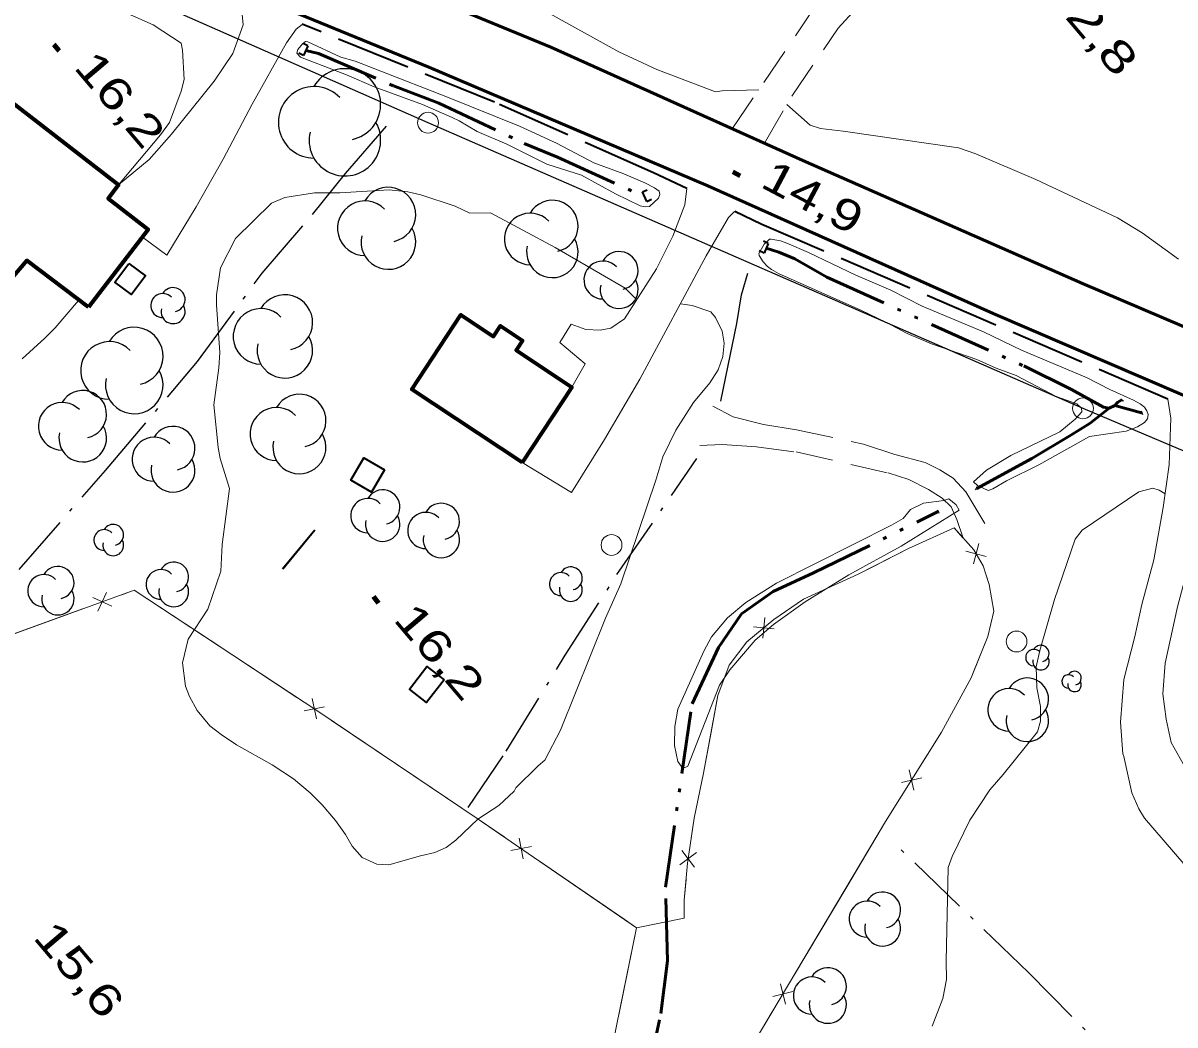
# Model space of a CAD drawing. Extents: x 386081 to 389416, y 5130568 to 5134082.
# Drawn here: x 388320.2 to 388431, y 5132460.6 to 5132556.9 of the extents above; entities that cross this region are included whole.
import ezdxf

# ---------------------------------------------------------------- set-up
doc = ezdxf.new("R2010")
doc.units = 0
doc.header["$LTSCALE"] = 1.2
for name, pattern in [('DASH_DOUBLE_DOT', [9.2, 5, -1.2, 0.3, -1.2, 0.3, -1.2]), ('DOT_DASHED', [7.7, 5, -1.2, 0.3, -1.2]), ('LONG_DASHED', [7.5, 6, -1.5]), ('MEDIUM_DASHED', [4.5, 3, -1.5])]:
    doc.linetypes.add(name, pattern=pattern)
for name, color, linetype, lineweight in [('19', 7, 'Continuous', 13), ('2', 7, 'Continuous', 13), ('21', 7, 'LONG_DASHED', 35), ('26', 7, 'Continuous', 35), ('3', 7, 'Continuous', 140), ('31', 7, 'Continuous', 70), ('36', 7, 'Continuous', 13), ('37', 7, 'Continuous', 13), ('4', 7, 'DASH_DOUBLE_DOT', 53), ('41', 7, 'DOT_DASHED', 25), ('44', 7, 'Continuous', 25)]:
    doc.layers.add(name, color=color, linetype=linetype, lineweight=lineweight)

msp = doc.modelspace()

# ---------------------------------------------------------------- linework, layer by layer
at = {"layer": '19', "linetype": 'MEDIUM_DASHED'}
for points in [[(388391.51, 5132545.34), (388394.15, 5132549.87), (388398.6, 5132556.4), (388402.13, 5132560.26)], [(388388.42, 5132546.73), (388396.24, 5132558.26)], [(388386.54, 5132520.07), (388388.5, 5132519.05), (388391.41, 5132518.3), (388394.58, 5132517.8), (388401.03, 5132516.42), (388404.06, 5132515.42), (388406.96, 5132514.66), (388408.38, 5132513.96), (388409.66, 5132513.15), (388410.87, 5132511.84), (388412.69, 5132508.8)], [(388385.3, 5132516.3), (388387.45, 5132516.38), (388390.76, 5132516.15), (388394.55, 5132515.67), (388403.39, 5132513.65), (388405.38, 5132513.01), (388407.29, 5132512.07), (388408.6, 5132511.23), (388409.47, 5132510.38), (388410, 5132509.19), (388410.57, 5132507.47)]]:
    msp.add_lwpolyline(points, dxfattribs=at)
at = {"layer": '19'}
for points in [[(388341.11, 5132559.18), (388341.23, 5132558.67), (388341.4, 5132556.72), (388340.42, 5132553.96), (388338.62, 5132551.3), (388334.51, 5132546.22), (388332.38, 5132543.79), (388329.44, 5132541.34)], [(388331.72, 5132536.32), (388334.07, 5132534.58), (388336.89, 5132539.22), (388339.48, 5132543.82), (388342.27, 5132549.11), (388345.57, 5132555.01), (388346.5, 5132556.3), (388347.09, 5132556.76)], [(388384.06, 5132540.98), (388383.86, 5132539.43), (388382.7, 5132536.41), (388381.13, 5132533.26), (388378.05, 5132528.47), (388376.76, 5132527.57), (388375.72, 5132527.38), (388374.35, 5132527.44), (388372.92, 5132527.97), (388371.85, 5132526.19), (388374.27, 5132524.13), (388373.01, 5132521.9)], [(388368.24, 5132514.67), (388372.98, 5132511.78), (388376.13, 5132516.87), (388379.55, 5132522.66), (388385.91, 5132534.51), (388388.05, 5132538.2), (388388.64, 5132538.8)], [(388430.3, 5132520.76), (388430.58, 5132518.93), (388430.41, 5132514.43), (388429.83, 5132510.34), (388428.93, 5132505.3), (388427.78, 5132501.01), (388427.11, 5132497.94), (388426.06, 5132493.8), (388425.73, 5132489.69), (388425.96, 5132486.65), (388426.07, 5132486.38)], [(388436.67, 5132483.63), (388435.45, 5132483.51), (388434.06, 5132483.66), (388432.83, 5132484.3), (388431.75, 5132485.68), (388430.62, 5132487.73), (388430.11, 5132489.97), (388429.81, 5132492.42), (388430.03, 5132495.37), (388431.23, 5132500.79), (388432.36, 5132505.11), (388434.28, 5132511.59), (388434.98, 5132514.4), (388435.56, 5132516.16), (388436.74, 5132518.01)], [(388426.07, 5132486.38), (388426.83, 5132482.91), (388427.5, 5132481.38), (388428.05, 5132480.47), (388431.82, 5132476.09), (388433.66, 5132474.12), (388435.97, 5132471.93), (388438.35, 5132469.91), (388441.48, 5132466.22)]]:
    msp.add_lwpolyline(points, dxfattribs=at)
at = {"layer": '2'}
for points in [[(388318.96, 5132566.73), (388320.98, 5132566.09), (388322, 5132565.09), (388323.1, 5132563.48), (388325.32, 5132560.9), (388326.98, 5132559.66), (388329.44, 5132558.21), (388332.77, 5132556.74), (388335.44, 5132554.98), (388335.57, 5132554.28), (388335.74, 5132551.49), (388335.44, 5132550.36), (388334.32, 5132547.33), (388333.47, 5132546.17), (388329.44, 5132541.34)], [(388358.82, 5132564.5), (388377.53, 5132554.12), (388381.17, 5132552.45), (388386.82, 5132550.3), (388387.46, 5132550.38), (388390.96, 5132550.48)], [(388393.68, 5132549.07), (388395.92, 5132547.08), (388396.9, 5132546.76), (388399.08, 5132546.51), (388410.16, 5132544.92), (388411.84, 5132544.32), (388417.6, 5132541.86), (388425.46, 5132538.17), (388427.81, 5132536.72), (388431.32, 5132534.2)], [(388383.44, 5132529.9), (388384.57, 5132529.75), (388386.35, 5132529.13), (388386.82, 5132528.59), (388387.46, 5132527.28), (388387.64, 5132526.12), (388387.52, 5132524.86), (388387.05, 5132523.57), (388386.26, 5132522.32), (388384.69, 5132520.42), (388383, 5132517.76), (388381.76, 5132515.2), (388381.08, 5132512.95), (388377.7, 5132502.99), (388376.25, 5132499.68), (388371.91, 5132488.93), (388370.41, 5132486.04), (388369.75, 5132485.51), (388367.61, 5132483.37), (388367.45, 5132483.06), (388365.97, 5132481.68), (388363.97, 5132480.38), (388361.84, 5132478.34), (388360.93, 5132477.66), (388359.84, 5132477.17), (388358.44, 5132476.85), (388355.4, 5132475.97), (388354.24, 5132476.03), (388352.84, 5132476.69), (388351.87, 5132477.79), (388351.26, 5132478.89), (388350.28, 5132480.23), (388349, 5132481.76), (388347.84, 5132482.91), (388346.25, 5132484.25), (388344.18, 5132485.59), (388340.77, 5132487.53), (388339.3, 5132488.5), (388338.21, 5132489.35), (388336.99, 5132490.82), (388336.25, 5132492.16), (388335.88, 5132493.14), (388335.58, 5132495.41), (388336.12, 5132497.68), (388338, 5132500.57), (388339.27, 5132504.2), (388339.39, 5132506.77), (388340.11, 5132512.17), (388339.19, 5132515.04), (388339.01, 5132516.09), (388338.58, 5132520.19), (388339.06, 5132523.75), (388339.17, 5132525.22), (388338.86, 5132529.81), (388338.86, 5132530.79), (388339.22, 5132533.37), (388340.68, 5132536.19), (388344.14, 5132539.58), (388345.42, 5132540.14), (388348.27, 5132540.58), (388350.71, 5132540.59), (388355.45, 5132540.86), (388357.22, 5132540.68), (388358.5, 5132540.38), (388361.78, 5132539.3), (388363.18, 5132538.63), (388365.17, 5132538.66)], [(388365.17, 5132538.66), (388371.4, 5132535.34), (388378.12, 5132531.4), (388379.1, 5132530.45), (388379.29, 5132530.4)], [(388320.17, 5132524.63), (388322.36, 5132526.6), (388323.34, 5132527.59), (388325.58, 5132530.23)], [(388407.63, 5132460.47), (388408.65, 5132463.12), (388409.01, 5132464.97), (388408.97, 5132466.73), (388409.18, 5132475.71), (388409.56, 5132476.78), (388411.26, 5132480.26), (388413.16, 5132483.2), (388414.47, 5132484.66), (388417.75, 5132488.76), (388418.05, 5132489.78), (388418.05, 5132491.2), (388417.69, 5132493.01), (388417.64, 5132495.01), (388417.98, 5132496.59), (388419.39, 5132501.5), (388421.39, 5132507.3), (388422.06, 5132508.15), (388427.49, 5132511.83), (388428.84, 5132512.2), (388429.44, 5132512.01), (388430.02, 5132511.66)]]:
    msp.add_lwpolyline(points, dxfattribs=at)
for points in [[(388354.64, 5132552.26), (388360.9, 5132549.84), (388367.98, 5132546.98), (388371.53, 5132545.34), (388375.1, 5132543.47), (388378.01, 5132542.4), (388380.02, 5132541.55), (388380.94, 5132541.07), (388381.38, 5132540.73), (388381.45, 5132540.41), (388381.32, 5132540.07), (388380.46, 5132539.26), (388380.08, 5132539.23), (388379.56, 5132539.34), (388377.19, 5132540.49), (388373.92, 5132542.28), (388370.58, 5132543.34), (388366.76, 5132545.25), (388363.91, 5132546.49), (388362.18, 5132547.51), (388361.51, 5132547.82), (388358.63, 5132549.07), (388354.01, 5132550.76), (388351.35, 5132551.91), (388346.91, 5132553.63), (388346.58, 5132554), (388346.65, 5132554.37), (388347.1, 5132554.91), (388347.39, 5132555.13), (388347.62, 5132555.09), (388350.79, 5132553.62), (388352.17, 5132553.25)], [(388421.37, 5132518.82), (388422.03, 5132519.54), (388422, 5132519.88), (388421.54, 5132520.3), (388419.56, 5132521), (388415.71, 5132523.03), (388413.78, 5132523.74), (388411.93, 5132524.57), (388407.58, 5132526.05), (388405.23, 5132527.05), (388403.17, 5132528.15), (388400.78, 5132529.29), (388392.86, 5132532.84), (388392.2, 5132533.2), (388391.81, 5132533.51), (388391.39, 5132533.94), (388390.99, 5132534.55), (388390.96, 5132534.75), (388391.47, 5132535.65), (388391.99, 5132536.12), (388392.15, 5132536.13), (388393.04, 5132535.98), (388393.66, 5132535.75), (388395.74, 5132534.84), (388400.31, 5132532.65), (388403.67, 5132531.23), (388406.68, 5132529.68), (388412.57, 5132527.22), (388416.22, 5132525.47), (388422.53, 5132522.78), (388424.72, 5132521.67), (388426.97, 5132520.66), (388427.63, 5132520.29), (388428.03, 5132519.96), (388428.28, 5132519.62), (388428.4, 5132519.28), (388428.32, 5132518.87), (388428.03, 5132518.51), (388427.37, 5132518.07), (388426.29, 5132517.67), (388422.76, 5132517.16), (388417.88, 5132514.43), (388414.79, 5132512.91), (388413.46, 5132512.11), (388413.03, 5132511.96), (388412, 5132512.46), (388411.62, 5132512.8), (388412.85, 5132513.91), (388415.19, 5132515.33), (388419.89, 5132517.59)], [(388405.54, 5132510.13), (388404.86, 5132509.26), (388403.74, 5132508.63), (388392.67, 5132503.07), (388389.71, 5132501.2), (388387.97, 5132499.71), (388386.41, 5132497.91), (388385.69, 5132496.51), (388383.19, 5132490.93), (388382.89, 5132489.29), (388382.87, 5132487.44), (388383.18, 5132485.93), (388383.68, 5132485.25), (388384.15, 5132485.47), (388387.2, 5132493.24), (388388.2, 5132494.72), (388390.62, 5132497.57), (388392.39, 5132499.07), (388395.42, 5132501.25), (388399.63, 5132503.87), (388404.65, 5132506.62), (388410.24, 5132510.08), (388409.95, 5132510.58), (388409.23, 5132511.18), (388408.74, 5132510.99), (388406.8, 5132510.75)]]:
    msp.add_lwpolyline(points, close=True, dxfattribs=at)
at = {"layer": '21', "linetype": 'Continuous', "lineweight": 53}
for points in [[(388191.48, 5132611.97), (388201.34, 5132608.24), (388228.73, 5132598.22), (388268.27, 5132585.17), (388287.74, 5132578.66), (388303.84, 5132573.63), (388321.27, 5132567.92), (388340.39, 5132560.41), (388359.24, 5132552.66), (388386.08, 5132541.24), (388413.51, 5132528.97), (388446.14, 5132514.94), (388481.46, 5132500.28), (388528.45, 5132480.9), (388560.87, 5132469.08), (388592.98, 5132459.29), (388624.84, 5132449.91), (388649.31, 5132442.21), (388698.24, 5132426.15), (388719.57, 5132420.8), (388747.92, 5132415.16), (388759.06, 5132412.44)], [(388752.35, 5132420.42), (388746.56, 5132421.72), (388723.84, 5132426.42), (388706.19, 5132430.3), (388688.75, 5132435.61), (388650.33, 5132448.25), (388633.46, 5132453.57), (388619.16, 5132457.98), (388581.01, 5132468.83), (388558.46, 5132476.36), (388537.23, 5132484.09), (388513.45, 5132493.63), (388486.44, 5132504.88), (388466.69, 5132512.98), (388443.12, 5132522.9), (388422.08, 5132531.86), (388395.19, 5132543.69), (388370.98, 5132554.57), (388349.79, 5132563.34), (388333.23, 5132569.83), (388319.55, 5132574.91)]]:
    msp.add_lwpolyline(points, dxfattribs=at)
at = {"layer": '21'}
for points in [[(388384.06, 5132540.98), (388380.85, 5132542.51), (388365.58, 5132549.29), (388347.07, 5132556.78)], [(388430.3, 5132520.76), (388391.26, 5132537.55), (388388.66, 5132538.79)]]:
    msp.add_lwpolyline(points, dxfattribs=at)
at = {"layer": '26'}
for p, q in [((388347.63, 5132554.72), (388347.17, 5132554.92)), ((388347.63, 5132554.72), (388347.21, 5132553.79)), ((388347.21, 5132553.79), (388346.75, 5132554)), ((388379.78, 5132540.67), (388380.23, 5132540.88)), ((388380.2, 5132539.76), (388379.78, 5132540.67)), ((388380.2, 5132539.76), (388380.65, 5132539.96)), ((388391.87, 5132535.72), (388391.41, 5132535.92)), ((388391.87, 5132535.72), (388391.47, 5132534.79)), ((388391.47, 5132534.79), (388391.01, 5132534.99)), ((388425.79, 5132520.7), (388425.86, 5132520.77)), ((388425.79, 5132520.7), (388425.86, 5132520.77)), ((388425.95, 5132520.57), (388425.79, 5132520.7)), ((388425.95, 5132520.57), (388425.79, 5132520.7)), ((388425.95, 5132520.57), (388426.01, 5132520.64)), ((388425.95, 5132520.57), (388426.01, 5132520.64)), ((388427.71, 5132519.54), (388427.81, 5132519.57)), ((388427.78, 5132519.35), (388427.71, 5132519.54)), ((388427.78, 5132519.35), (388427.88, 5132519.38)), ((388411.88, 5132512.07), (388411.79, 5132512.13)), ((388411.98, 5132512.25), (388411.88, 5132512.07)), ((388411.98, 5132512.25), (388411.9, 5132512.3)), ((388408.13, 5132510.01), (388408.21, 5132510.06)), ((388408.23, 5132509.84), (388408.13, 5132510.01)), ((388408.23, 5132509.84), (388408.32, 5132509.89))]:
    msp.add_line(p, q, dxfattribs=at)
at = {"layer": '3'}
for p, q in [((388323.2, 5132554.84), (388323.71, 5132554.23)), ((388388.47, 5132542.59), (388389.17, 5132542.22)), ((388353.92, 5132501.76), (388354.43, 5132501.15))]:
    msp.add_line(p, q, dxfattribs=at)
at = {"layer": '31'}
for points in [[(388326.53, 5132529.59), (388320.63, 5132534.09), (388317.64, 5132530.61), (388313.84, 5132533.69), (388316.72, 5132537.18), (388316.09, 5132537.67), (388314.7, 5132535.88), (388312.73, 5132537.4), (388314.03, 5132539.09), (388311.62, 5132540.95), (388318.48, 5132549.83), (388329.44, 5132541.34), (388328.42, 5132540.03), (388332.28, 5132537.04)], [(388368.24, 5132514.67), (388357.61, 5132521.68), (388362.33, 5132528.84), (388365.47, 5132526.76), (388366.14, 5132527.78), (388368.27, 5132526.38), (388367.65, 5132525.44), (388373.01, 5132521.9)]]:
    msp.add_lwpolyline(points, close=True, dxfattribs=at)
at = {"layer": '31', "lineweight": 35}
for points in [[(388330.41, 5132533.8), (388332.02, 5132532.59), (388330.68, 5132530.8), (388329.07, 5132532)], [(388354.98, 5132513.96), (388353.73, 5132511.8), (388351.75, 5132512.96), (388353, 5132515.11)], [(388360.73, 5132493.75), (388359.04, 5132491.57), (388357.38, 5132492.86), (388359.07, 5132495.04)]]:
    msp.add_lwpolyline(points, close=True, dxfattribs=at)
at = {"layer": '36', "lineweight": 25}
msp.add_lwpolyline([(388287.89, 5132574.37), (388317.1, 5132565.88), (388359.16, 5132547.34), (388422.11, 5132519.87), (388495.36, 5132488.91), (388546.21, 5132468.63), (388599.35, 5132467.9), (388679.46, 5132445.13), (388742.17, 5132427.49), (388747.41, 5132426.3)], dxfattribs=at)
at = {"layer": '36'}
for centre in [(388359.178, 5132547.32), (388422.128, 5132519.86), (388376.818, 5132506.73), (388415.748, 5132497.45)]:
    msp.add_circle(centre, 1, dxfattribs=at)
at = {"layer": '37', "lineweight": 25}
for p, q in [((388345.2, 5132504.42), (388348.29, 5132508.17)), ((388345.24, 5132504.39), (388348.33, 5132508.14))]:
    msp.add_line(p, q, dxfattribs=at)
at = {"layer": '37'}
for p, q in [((388412.11, 5132506.86), (388411.59, 5132504.92)), ((388412.82, 5132505.63), (388410.88, 5132506.14)), ((388327.44, 5132500.36), (388328.28, 5132502.17)), ((388328.77, 5132500.84), (388326.95, 5132501.69)), ((388316.58, 5132497.17), (388325.98, 5132500.58)), ((388390.46, 5132498.86), (388392.45, 5132498.68)), ((388391.54, 5132499.77), (388391.36, 5132497.77)), ((388338.23, 5132497.58), (388346.58, 5132492.08)), ((388347.27, 5132490.78), (388349.23, 5132491.18)), ((388348.45, 5132490), (388348.05, 5132491.96)), ((388349.91, 5132489.87), (388358.21, 5132484.28)), ((388406.63, 5132484.36), (388404.68, 5132483.91)), ((388405.88, 5132483.16), (388405.43, 5132485.11)), ((388367.15, 5132477.36), (388369.12, 5132477.73)), ((388368.32, 5132476.56), (388367.95, 5132478.53)), ((388383.38, 5132475.97), (388384.98, 5132477.16)), ((388383.58, 5132477.37), (388384.78, 5132475.76)), ((388369.79, 5132476.41), (388378.03, 5132470.75)), ((388394.31, 5132465.29), (388399.42, 5132473.88)), ((388393.53, 5132462.6), (388393.04, 5132464.54)), ((388394.25, 5132463.82), (388392.31, 5132463.33))]:
    msp.add_line(p, q, dxfattribs=at)
for points in [[(388287.34, 5132289.38), (388248.74, 5132321.74), (388184.09, 5132375.18), (388160.13, 5132394.21), (388149.23, 5132403.94), (388193.58, 5132445.61), (388211.11, 5132462.57), (388223.86, 5132474.92), (388275.98, 5132526.57), (388290.69, 5132513.84), (388312.5, 5132495.69), (388330.93, 5132502.38), (388348.58, 5132490.76), (388363.91, 5132480.45), (388379.23, 5132469.92), (388376.66, 5132457.38), (388392.28, 5132440.75), (388403.14, 5132429.78), (388404.34, 5132428.8), (388409.3, 5132426.19)], [(388390.61, 5132459.09), (388403.16, 5132480.15), (388408.53, 5132488.72), (388411.39, 5132493.96), (388412.97, 5132497.94), (388413.57, 5132500.38), (388413.12, 5132502.92), (388412.53, 5132504.72), (388411.64, 5132506.25), (388409.75, 5132508.38), (388405.37, 5132506.38), (388400.51, 5132503.92), (388395.27, 5132501.51), (388392.41, 5132499.57), (388389.83, 5132497.41), (388388.11, 5132495.18), (388387.04, 5132492.26), (388385.66, 5132484.78), (388384.75, 5132480.48), (388384.12, 5132476.15), (388383.8, 5132472.58), (388383.78, 5132470.86), (388379.23, 5132469.92)], [(388410.59, 5132507.43), (388409.75, 5132508.38), (388405.37, 5132506.38), (388401.87, 5132504.61)], [(388401.87, 5132504.61), (388400.51, 5132503.92), (388395.27, 5132501.51), (388393.03, 5132499.99)], [(388411.62, 5132494.54), (388412.97, 5132497.94), (388413.57, 5132500.38), (388413.12, 5132502.92), (388412.73, 5132504.1)], [(388329.74, 5132501.95), (388330.93, 5132502.38), (388338.23, 5132497.58)], [(388389.92, 5132497.48), (388389.83, 5132497.41), (388388.11, 5132495.18), (388387.04, 5132492.26), (388386.32, 5132488.37)], [(388406.72, 5132485.83), (388408.53, 5132488.72), (388411.39, 5132493.96), (388411.62, 5132494.54)], [(388386.32, 5132488.37), (388385.66, 5132484.78), (388384.75, 5132480.48), (388384.47, 5132478.54)], [(388358.21, 5132484.28), (388363.91, 5132480.45), (388366.49, 5132478.68)], [(388399.42, 5132473.88), (388403.16, 5132480.15), (388404.6, 5132482.44)], [(388383.98, 5132474.58), (388383.8, 5132472.58), (388383.78, 5132470.86), (388379.23, 5132469.92)], [(388378.03, 5132470.75), (388379.23, 5132469.92), (388377.52, 5132461.55)], [(388395.48, 5132454.37), (388390.61, 5132459.09), (388392.26, 5132461.86)]]:
    msp.add_lwpolyline(points, dxfattribs=at)
at = {"layer": '4'}
msp.add_line((388427.75, 5132519.44), (388425.19, 5132520.15), dxfattribs=at)
for points in [[(388347.42, 5132554.26), (388348.65, 5132553.97), (388355.85, 5132550.86), (388360.23, 5132549.2), (388368.43, 5132545.32), (388371.63, 5132544), (388379.99, 5132540.21)], [(388391.67, 5132535.26), (388392.89, 5132534.88), (388394.42, 5132534.24), (388397.51, 5132532.47), (388416.43, 5132523.94), (388421.01, 5132521.68), (388424.1, 5132519.97), (388424.63, 5132519.88), (388425.19, 5132520.15), (388425.47, 5132520.45), (388425.8, 5132520.66)], [(388411.93, 5132512.17), (388417.21, 5132515.05), (388420.95, 5132517.3), (388422.81, 5132518.45), (388424.63, 5132519.88)], [(388217.46, 5132456.45), (388253.11, 5132427.86), (388277.07, 5132409.49), (388297.91, 5132393.3), (388303.47, 5132388.83), (388305.69, 5132387.5), (388307.43, 5132387.4), (388309.98, 5132388.76), (388351.88, 5132420.55), (388362.63, 5132430.05), (388371.87, 5132439.05), (388375.78, 5132443.62), (388377.21, 5132445.88), (388378.74, 5132449.82), (388380.2, 5132455.22), (388381.54, 5132461.7), (388382.21, 5132466.76), (388382, 5132473.82), (388384.55, 5132491.46), (388387.09, 5132496.86), (388389.3, 5132500.11), (388392.35, 5132502.25), (388396.24, 5132504.05), (388408.16, 5132509.9)]]:
    msp.add_lwpolyline(points, dxfattribs=at)
at = {"layer": '41'}
for points in [[(388313.81, 5132497.38), (388328.16, 5132513.9), (388337.03, 5132524.36), (388343.23, 5132532.85), (388348.08, 5132538.51), (388351.24, 5132542.44), (388355.22, 5132547.03)], [(388387.31, 5132520.55), (388388.03, 5132523.99), (388388.87, 5132528.03), (388389.3, 5132530.79), (388389.9, 5132532.87)], [(388363.04, 5132481.49), (388366.68, 5132486.91), (388372.37, 5132496.13), (388377.34, 5132503.88), (388385.01, 5132515.03)], [(388427.56, 5132454.84), (388416.92, 5132465.59), (388404.03, 5132478.03)]]:
    msp.add_lwpolyline(points, dxfattribs=at)
at = {"layer": '44'}
for centre, radius, start, end in [((388351.186, 5132549.077), 3.439, 282.26917, 149.72626), ((388348.229, 5132547.358), 3.439, 44.11537, 269.80396), ((388351.186, 5132545.639), 3.439, 166.93686, 29.62122), ((388355.368, 5132538.484), 2.628, 282.26917, 149.72626), ((388353.107, 5132537.17), 2.628, 44.11537, 269.80396), ((388371.125, 5132537.385), 2.478, 282.26917, 149.72626), ((388368.994, 5132536.146), 2.478, 44.11537, 269.80396), ((388355.368, 5132535.856), 2.628, 166.93686, 29.62122), ((388371.125, 5132534.907), 2.478, 166.93686, 29.62122), ((388377.551, 5132533.113), 1.822, 282.26917, 149.72626), ((388375.984, 5132532.201), 1.822, 44.11537, 269.80396), ((388377.551, 5132531.29), 1.822, 166.93686, 29.62122), ((388333.679, 5132529.736), 1.155, 44.11537, 269.80396), ((388334.673, 5132530.314), 1.155, 282.26917, 149.72626), ((388334.673, 5132529.159), 1.155, 166.93686, 29.62122), ((388345.414, 5132528.115), 2.668, 282.26917, 149.72626), ((388343.12, 5132526.781), 2.668, 44.11537, 269.80396), ((388330.937, 5132524.889), 2.771, 282.26917, 149.72626), ((388345.414, 5132525.447), 2.668, 166.93686, 29.62122), ((388328.554, 5132523.503), 2.771, 44.11537, 269.80396), ((388330.937, 5132522.117), 2.771, 166.93686, 29.62122), ((388325.986, 5132519.287), 2.29, 282.26917, 149.72626), ((388346.815, 5132518.673), 2.55, 282.26917, 149.72626), ((388324.017, 5132518.142), 2.29, 44.11537, 269.80396), ((388344.622, 5132517.398), 2.55, 44.11537, 269.80396), ((388325.986, 5132516.997), 2.29, 166.93686, 29.62122), ((388334.662, 5132516.024), 2.112, 282.26917, 149.72626), ((388332.846, 5132514.968), 2.112, 44.11537, 269.80396), ((388346.815, 5132516.123), 2.55, 166.93686, 29.62122), ((388334.662, 5132513.912), 2.112, 166.93686, 29.62122), ((388354.82, 5132510.374), 1.653, 282.26917, 149.72626), ((388353.399, 5132509.548), 1.653, 44.11537, 269.80396), ((388358.959, 5132508.12), 1.743, 44.11537, 269.80396), ((388360.458, 5132508.991), 1.743, 282.26917, 149.72626), ((388328.918, 5132507.704), 1.002, 282.26917, 149.72626), ((388354.82, 5132508.721), 1.653, 166.93686, 29.62122), ((388328.057, 5132507.203), 1.002, 44.11537, 269.80396), ((388360.458, 5132507.248), 1.743, 166.93686, 29.62122), ((388328.918, 5132506.702), 1.002, 166.93686, 29.62122), ((388323.599, 5132503.113), 1.555, 282.26917, 149.72626), ((388333.508, 5132502.932), 1.428, 44.11537, 269.80396), ((388333.508, 5132502.932), 1.428, 44.11537, 269.80396), ((388334.736, 5132503.646), 1.428, 282.26917, 149.72626), ((388334.736, 5132503.646), 1.428, 282.26917, 149.72626), ((388372.901, 5132503.517), 1.104, 282.26917, 149.72626), ((388322.262, 5132502.335), 1.555, 44.11537, 269.80396), ((388371.952, 5132502.965), 1.104, 44.11537, 269.80396), ((388323.599, 5132501.558), 1.555, 166.93686, 29.62122), ((388334.736, 5132502.219), 1.428, 166.93686, 29.62122), ((388334.736, 5132502.219), 1.428, 166.93686, 29.62122), ((388372.901, 5132502.413), 1.104, 166.93686, 29.62122), ((388417.41, 5132495.898), 0.792, 44.11537, 269.80396), ((388418.091, 5132496.294), 0.792, 282.26917, 149.72626), ((388418.091, 5132495.502), 0.792, 166.93686, 29.62122), ((388420.75, 5132493.605), 0.655, 44.11537, 269.80396), ((388421.314, 5132493.932), 0.655, 282.26917, 149.72626), ((388416.782, 5132491.906), 2.04, 282.26917, 149.72626), ((388416.782, 5132491.906), 2.04, 282.26917, 149.72626), ((388421.314, 5132493.277), 0.655, 166.93686, 29.62122), ((388415.028, 5132490.886), 2.04, 44.11537, 269.80396), ((388415.028, 5132490.886), 2.04, 44.11537, 269.80396), ((388416.782, 5132489.866), 2.04, 166.93686, 29.62122), ((388416.782, 5132489.866), 2.04, 166.93686, 29.62122), ((388402.873, 5132471.635), 1.731, 282.26917, 149.72626), ((388401.384, 5132470.769), 1.731, 44.11537, 269.80396), ((388402.873, 5132469.904), 1.731, 166.93686, 29.62122), ((388397.605, 5132464.312), 1.783, 282.26917, 149.72626), ((388396.071, 5132463.42), 1.783, 44.11537, 269.80396), ((388397.605, 5132462.529), 1.783, 166.93686, 29.62122)]:
    msp.add_arc(centre, radius, start, end, dxfattribs=at)

# ---------------------------------------------------------------- texts
at = {"layer": '3'}
for s, rotation, width, p in [('12,8   ', 310.294, 1.4, (388418.29, 5132559.86)), ('16,2   ', 310.294, 1.35, (388325.03, 5132552.62)), ('14,9   ', 332.099, 1.3, (388390.99, 5132541.21)), ('16,2   ', 310.294, 1.35, (388355.75, 5132499.54)), ('15,6   ', 310.294, 1.35, (388321.11, 5132468.98))]:
    msp.add_text(s, height=3, rotation=rotation, dxfattribs=dict(at, width=width)).set_placement(p)

doc.saveas('drawing.dxf')
